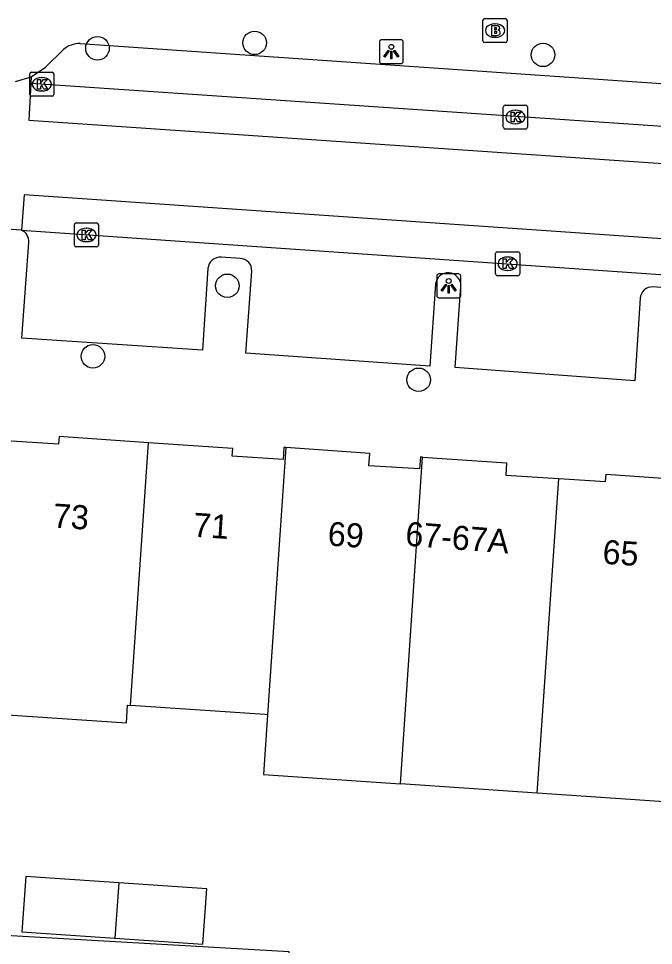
# Model space of a CAD drawing. Extents: x 159961 to 160856, y 382704 to 383353.
# Drawn here: x 160652.9 to 160679.29, y 382922.29 to 382960.84 of the extents above; entities that cross this region are included whole.
import ezdxf

# ---------------------------------------------------------------- set-up
doc = ezdxf.new("R2010")
doc.units = 0
for name, color, linetype in [('IMGEO_Boom', 7, 'Continuous'), ('IMGEO_Brandkraan', 7, 'Continuous'), ('IMGEO_Kolk', 7, 'Continuous'), ('IMGEO_Lichtpunt', 7, 'Continuous'), ('IMGEO_Pand', 7, 'Continuous'), ('IMGEO_Pand_nummerreeks', 7, 'Continuous'), ('IMGEO_Rijbaan_lokaal_gesloten', 7, 'Continuous'), ('IMGEO_Rijbaan_lokaal_open', 7, 'Continuous'), ('IMGEO_Voetpad_open', 7, 'Continuous')]:
    doc.layers.add(name, color=color, linetype=linetype)

msp = doc.modelspace()

# ---------------------------------------------------------------- linework, layer by layer
at = {"layer": 'IMGEO_Boom'}
for centre in [(160656.18, 382959.6), (160662.711, 382959.823), (160674.698, 382959.324), (160661.577, 382949.723), (160655.99, 382946.789), (160669.529, 382945.814)]:
    msp.add_circle(centre, 0.489, dxfattribs=at)
at = {"layer": 'IMGEO_Brandkraan'}
for p, q in [((160672.278, 382960.835), (160673.13, 382960.835)), ((160672.203, 382959.909), (160672.203, 382960.761)), ((160672.691, 382960.615), (160672.716, 382960.615)), ((160673.204, 382960.761), (160673.204, 382959.909)), ((160673.13, 382959.835), (160672.278, 382959.835)), ((160672.714, 382960.055), (160672.689, 382960.055))]:
    msp.add_line(p, q, dxfattribs=at)
for points in [[(160672.278, 382960.835), (160673.13, 382960.835)], [(160672.203, 382959.909), (160672.203, 382960.761)], [(160672.551, 382960.535), (160672.551, 382960.135), (160672.764, 382960.135)], [(160672.782, 382960.535), (160672.551, 382960.535)], [(160672.73, 382960.454), (160672.676, 382960.454), (160672.676, 382960.378)], [(160673.204, 382960.761), (160673.204, 382959.909)], [(160672.676, 382960.378), (160672.729, 382960.378)], [(160672.738, 382960.302), (160672.676, 382960.302), (160672.676, 382960.221)], [(160672.676, 382960.221), (160672.738, 382960.221)], [(160673.13, 382959.835), (160672.278, 382959.835)]]:
    msp.add_lwpolyline(points, dxfattribs=at)
for centre, radius, start, end in [((160672.28, 382960.759), 0.0765, 91.552, 178.448), ((160672.28, 382960.759), 0.0765, 91.552, 178.448), ((160673.128, 382960.759), 0.0765, 1.552, 88.448), ((160673.128, 382960.759), 0.0765, 1.552, 88.448), ((160672.731, 382960.416), 0.0379, 267.8285, 90.9355), ((160672.786, 382960.39), 0.145, 59.4692, 91.5367), ((160672.811, 382960.437), 0.0922, 285.5137, 58.1501), ((160672.739, 382960.261), 0.0404, 269.8759, 90.5077), ((160672.77, 382960.386), 0.251, 268.6676, 293.5347), ((160672.816, 382960.245), 0.105, 301.3115, 78.989), ((160672.28, 382959.911), 0.0765, 181.552, 268.448), ((160672.28, 382959.911), 0.0765, 181.552, 268.448), ((160673.128, 382959.911), 0.0765, 271.552, 358.448), ((160673.128, 382959.911), 0.0765, 271.552, 358.448)]:
    msp.add_arc(centre, radius, start, end, dxfattribs=at)
for centre, major_axis, ratio, start_param, end_param in [((160672.69, 382960.335), (-0.387, 0.002), 0.722429, 4.712389, 7.853982), ((160672.715, 382960.335), (-0.39, 0.002), 0.717154, 1.570796, 4.712389)]:
    msp.add_ellipse(centre, major_axis=major_axis, ratio=ratio, start_param=start_param, end_param=end_param, dxfattribs=at)
at = {"layer": 'IMGEO_Kolk'}
for p, q in [((160653.363, 382957.679), (160653.363, 382958.531)), ((160653.438, 382958.605), (160654.29, 382958.605)), ((160654.364, 382958.531), (160654.364, 382957.679)), ((160653.851, 382958.385), (160653.876, 382958.385)), ((160653.874, 382957.825), (160653.849, 382957.825)), ((160654.29, 382957.605), (160653.438, 382957.605)), ((160673.049, 382956.313), (160673.049, 382957.165)), ((160673.124, 382957.239), (160673.976, 382957.239)), ((160673.537, 382957.019), (160673.562, 382957.019)), ((160674.05, 382957.165), (160674.05, 382956.313)), ((160673.976, 382956.239), (160673.124, 382956.239)), ((160673.56, 382956.459), (160673.535, 382956.459)), ((160655.219, 382951.414), (160655.219, 382952.266)), ((160655.294, 382952.34), (160656.146, 382952.34)), ((160655.707, 382952.12), (160655.732, 382952.12)), ((160656.22, 382952.266), (160656.22, 382951.414)), ((160656.146, 382951.34), (160655.294, 382951.34)), ((160655.73, 382951.56), (160655.705, 382951.56)), ((160672.728, 382950.214), (160672.728, 382951.066)), ((160672.803, 382951.14), (160673.655, 382951.14)), ((160673.216, 382950.92), (160673.241, 382950.92)), ((160673.729, 382951.066), (160673.729, 382950.214)), ((160673.655, 382950.14), (160672.803, 382950.14)), ((160673.239, 382950.36), (160673.214, 382950.36))]:
    msp.add_line(p, q, dxfattribs=at)
for points in [[(160653.363, 382957.679), (160653.363, 382958.531)], [(160653.438, 382958.605), (160654.29, 382958.605)], [(160654.364, 382958.531), (160654.364, 382957.679)], [(160653.684, 382958.305), (160653.807, 382958.305), (160653.807, 382958.154), (160653.937, 382958.305), (160654.101, 382958.305), (160653.955, 382958.154), (160654.108, 382957.905), (160653.956, 382957.905), (160653.871, 382958.069), (160653.807, 382958.002), (160653.807, 382957.905), (160653.684, 382957.905), (160653.684, 382958.305)], [(160654.29, 382957.605), (160653.438, 382957.605)], [(160673.049, 382956.313), (160673.049, 382957.165)], [(160673.124, 382957.239), (160673.976, 382957.239)], [(160674.05, 382957.165), (160674.05, 382956.313)], [(160673.37, 382956.939), (160673.493, 382956.939), (160673.493, 382956.788), (160673.623, 382956.939), (160673.787, 382956.939), (160673.641, 382956.788), (160673.794, 382956.539), (160673.642, 382956.539), (160673.557, 382956.703), (160673.493, 382956.636), (160673.493, 382956.539), (160673.37, 382956.539), (160673.37, 382956.939)], [(160673.976, 382956.239), (160673.124, 382956.239)], [(160655.219, 382951.414), (160655.219, 382952.266)], [(160655.294, 382952.34), (160656.146, 382952.34)], [(160655.54, 382952.04), (160655.663, 382952.04), (160655.663, 382951.889), (160655.793, 382952.04), (160655.957, 382952.04), (160655.811, 382951.889), (160655.964, 382951.64), (160655.812, 382951.64), (160655.727, 382951.804), (160655.663, 382951.737), (160655.663, 382951.64), (160655.54, 382951.64), (160655.54, 382952.04)], [(160656.22, 382952.266), (160656.22, 382951.414)], [(160656.146, 382951.34), (160655.294, 382951.34)], [(160672.728, 382950.214), (160672.728, 382951.066)], [(160672.803, 382951.14), (160673.655, 382951.14)], [(160673.049, 382950.84), (160673.172, 382950.84), (160673.172, 382950.689), (160673.302, 382950.84), (160673.466, 382950.84), (160673.32, 382950.689), (160673.473, 382950.44), (160673.321, 382950.44), (160673.236, 382950.604), (160673.172, 382950.537), (160673.172, 382950.44), (160673.049, 382950.44), (160673.049, 382950.84)], [(160673.729, 382951.066), (160673.729, 382950.214)], [(160673.655, 382950.14), (160672.803, 382950.14)]]:
    msp.add_lwpolyline(points, dxfattribs=at)
for centre, start, end in [((160653.44, 382958.529), 91.552, 178.448), ((160653.44, 382958.529), 91.552, 178.448), ((160654.288, 382958.529), 1.552, 88.448), ((160654.288, 382958.529), 1.552, 88.448), ((160653.44, 382957.681), 181.552, 268.448), ((160653.44, 382957.681), 181.552, 268.448), ((160654.288, 382957.681), 271.552, 358.448), ((160654.288, 382957.681), 271.552, 358.448), ((160673.126, 382957.163), 91.552, 178.448), ((160673.126, 382957.163), 91.552, 178.448), ((160673.974, 382957.163), 1.552, 88.448), ((160673.974, 382957.163), 1.552, 88.448), ((160673.126, 382956.315), 181.552, 268.448), ((160673.126, 382956.315), 181.552, 268.448), ((160673.974, 382956.315), 271.552, 358.448), ((160673.974, 382956.315), 271.552, 358.448), ((160655.296, 382952.264), 91.552, 178.448), ((160655.296, 382952.264), 91.552, 178.448), ((160656.144, 382952.264), 1.552, 88.448), ((160656.144, 382952.264), 1.552, 88.448), ((160655.296, 382951.416), 181.552, 268.448), ((160655.296, 382951.416), 181.552, 268.448), ((160656.144, 382951.416), 271.552, 358.448), ((160656.144, 382951.416), 271.552, 358.448), ((160672.805, 382951.064), 91.552, 178.448), ((160672.805, 382951.064), 91.552, 178.448), ((160673.653, 382951.064), 1.552, 88.448), ((160673.653, 382951.064), 1.552, 88.448), ((160672.805, 382950.216), 181.552, 268.448), ((160672.805, 382950.216), 181.552, 268.448), ((160673.653, 382950.216), 271.552, 358.448), ((160673.653, 382950.216), 271.552, 358.448)]:
    msp.add_arc(centre, 0.0765, start, end, dxfattribs=at)
for centre, major_axis, ratio, start_param, end_param in [((160653.85, 382958.105), (-0.387, 0.002), 0.722429, 4.712389, 7.853982), ((160653.875, 382958.105), (-0.39, 0.002), 0.717154, 1.570796, 4.712389), ((160673.536, 382956.739), (-0.387, 0.002), 0.722429, 4.712389, 7.853982), ((160673.561, 382956.739), (-0.39, 0.002), 0.717154, 1.570796, 4.712389), ((160655.706, 382951.84), (-0.387, 0.002), 0.722429, 4.712389, 7.853982), ((160655.731, 382951.84), (-0.39, 0.002), 0.717154, 1.570796, 4.712389), ((160673.215, 382950.64), (-0.387, 0.002), 0.722429, 4.712389, 7.853982), ((160673.24, 382950.64), (-0.39, 0.002), 0.717154, 1.570796, 4.712389)]:
    msp.add_ellipse(centre, major_axis=major_axis, ratio=ratio, start_param=start_param, end_param=end_param, dxfattribs=at)
at = {"layer": 'IMGEO_Lichtpunt'}
for p, q in [((160667.896, 382959.861), (160667.896, 382959.054)), ((160667.896, 382959.861), (160667.896, 382959.054)), ((160668.798, 382959.956), (160667.99, 382959.956)), ((160668.798, 382959.956), (160667.99, 382959.956)), ((160668.892, 382959.054), (160668.892, 382959.861)), ((160668.892, 382959.054), (160668.892, 382959.861)), ((160667.99, 382958.96), (160668.798, 382958.96)), ((160667.99, 382958.96), (160668.798, 382958.96)), ((160670.28, 382950.125), (160670.28, 382949.318)), ((160670.28, 382950.125), (160670.28, 382949.318)), ((160671.182, 382950.22), (160670.374, 382950.22)), ((160671.182, 382950.22), (160670.374, 382950.22)), ((160671.276, 382949.318), (160671.276, 382950.125)), ((160671.276, 382949.318), (160671.276, 382950.125)), ((160670.374, 382949.224), (160671.182, 382949.224)), ((160670.374, 382949.224), (160671.182, 382949.224))]:
    msp.add_line(p, q, dxfattribs=at)
for points in [[(160668.27, 382959.525), (160668.309, 382959.497), (160668.121, 382959.235), (160668.083, 382959.262), (160668.27, 382959.525)], [(160668.372, 382959.477), (160668.419, 382959.477), (160668.419, 382959.155), (160668.372, 382959.155), (160668.372, 382959.477)], [(160668.482, 382959.497), (160668.52, 382959.524), (160668.707, 382959.262), (160668.668, 382959.234), (160668.482, 382959.497)], [(160670.654, 382949.789), (160670.693, 382949.761), (160670.505, 382949.499), (160670.467, 382949.526), (160670.654, 382949.789)], [(160670.756, 382949.741), (160670.803, 382949.741), (160670.803, 382949.419), (160670.756, 382949.419), (160670.756, 382949.741)], [(160670.866, 382949.761), (160670.904, 382949.788), (160671.091, 382949.526), (160671.052, 382949.498), (160670.866, 382949.761)]]:
    msp.add_lwpolyline(points, dxfattribs=at)
for centre in [(160668.395, 382959.659), (160670.779, 382949.923)]:
    msp.add_circle(centre, 0.0994, dxfattribs=at)
for centre, start, end in [((160667.99, 382959.861), 90, 180), ((160667.99, 382959.861), 90, 180), ((160668.798, 382959.861), 0, 90), ((160668.798, 382959.861), 0, 90), ((160667.99, 382959.054), 180, 270), ((160667.99, 382959.054), 180, 270), ((160668.798, 382959.054), 270, 0), ((160668.798, 382959.054), 270, 360), ((160670.374, 382950.125), 90, 180), ((160670.374, 382950.125), 90, 180), ((160671.182, 382950.125), 0, 90), ((160671.182, 382950.125), 0, 90), ((160670.374, 382949.318), 180, 270), ((160670.374, 382949.318), 180, 270), ((160671.182, 382949.318), 270, 0), ((160671.182, 382949.318), 270, 360)]:
    msp.add_arc(centre, 0.0946, start, end, dxfattribs=at)
at = {"layer": 'IMGEO_Pand'}
for points in [[(160658.306, 382943.198), (160654.582, 382943.457), (160654.56, 382943.137), (160652.593, 382943.266)], [(160657.559, 382932.276), (160658.306, 382943.198)], [(160664.01, 382942.995), (160663.932, 382943), (160663.897, 382942.501), (160661.78, 382942.645), (160661.802, 382942.954), (160658.306, 382943.198)], [(160664.01, 382942.995), (160663.25, 382931.889)], [(160669.694, 382942.598), (160669.605, 382942.604), (160669.571, 382942.105), (160667.462, 382942.242), (160667.497, 382942.751), (160664.01, 382942.995)], [(160668.778, 382929.007), (160669.694, 382942.598)], [(160669.694, 382942.598), (160673.181, 382942.36), (160673.147, 382941.851), (160675.356, 382941.707)], [(160674.461, 382928.62), (160675.356, 382941.707)], [(160675.356, 382941.707), (160677.297, 382941.58), (160677.318, 382941.889), (160681.069, 382941.631)], [(160651.869, 382932.687), (160651.817, 382931.93), (160657.384, 382931.546), (160657.434, 382932.284), (160657.559, 382932.276)], [(160663.25, 382931.889), (160663.131, 382931.897), (160657.559, 382932.276)], [(160663.25, 382931.889), (160663.08, 382929.396), (160668.778, 382929.007)], [(160674.461, 382928.62), (160668.778, 382929.007)], [(160680.151, 382928.233), (160674.461, 382928.62)], [(160657.063, 382924.895), (160653.199, 382925.161), (160653.041, 382922.866), (160656.907, 382922.6)], [(160657.063, 382924.895), (160656.907, 382922.6)], [(160656.907, 382922.6), (160660.565, 382922.348), (160660.723, 382924.644), (160657.063, 382924.895)]]:
    msp.add_lwpolyline(points, dxfattribs=at)
at = {"layer": 'IMGEO_Rijbaan_lokaal_gesloten'}
for points in [[(160722.253, 382948.731), (160653.128, 382953.506), (160653.02, 382952.036)], [(160653.02, 382952.036), (160722.113, 382947.235)]]:
    msp.add_lwpolyline(points, dxfattribs=at)
at = {"layer": 'IMGEO_Rijbaan_lokaal_open'}
for points in [[(160652.778, 382958.219), (160653.43, 382958.408)], [(160653.43, 382958.408), (160653.414, 382958.135)], [(160653.414, 382958.135), (160653.323, 382956.615), (160722.467, 382951.886)], [(160722.631, 382953.419), (160653.414, 382958.135)], [(160653.02, 382952.036), (160652.393, 382952.08)]]:
    msp.add_lwpolyline(points, dxfattribs=at)
at = {"layer": 'IMGEO_Voetpad_open'}
for points in [[(160655.46, 382959.793), (160720.655, 382955.308)], [(160653.43, 382958.408), (160654.019, 382958.813), (160654.755, 382959.537)], [(160660.771, 382950.44), (160660.549, 382947.046), (160653.038, 382947.543), (160653.326, 382951.525)], [(160662.107, 382950.862), (160661.324, 382950.908)], [(160670.23, 382949.788), (160669.989, 382946.383), (160662.346, 382946.915), (160662.589, 382950.324)], [(160678.74, 382949.204), (160678.516, 382945.772), (160671.051, 382946.327), (160671.282, 382949.714)], [(160680.094, 382949.617), (160679.267, 382949.676)], [(160664.086, 382921.294), (160664.143, 382922.031), (160649.461, 382922.877), (160645.541, 382923.103), (160645.548, 382923.229)]]:
    msp.add_lwpolyline(points, dxfattribs=at)
for centre, radius, start, end in [((160655.432, 382958.772), 1.021, 88.416, 131.498), ((160652.827, 382951.573), 0.501, 354.4805, 67.348), ((160661.28, 382950.399), 0.511, 85.0441, 175.4379), ((160662.098, 382950.369), 0.493, 354.813, 88.902), ((160670.755, 382949.732), 0.528, 358.0811, 173.8715), ((160679.237, 382949.179), 0.498, 86.5355, 177.162)]:
    msp.add_arc(centre, radius, start, end, dxfattribs=at)

# ---------------------------------------------------------------- texts
at = {"layer": 'IMGEO_Pand_nummerreeks'}
for s, rotation, p in [('73', 356.2242, (160654.304, 382939.676)), ('71', 356.2242, (160660.129, 382939.291)), ('69', 356.2242, (160665.728, 382938.922)), ('67-67A', 355.5673, (160668.952, 382938.922)), ('65', 356.2225, (160677.151, 382938.168))]:
    msp.add_text(s, height=1, rotation=rotation, dxfattribs=at).set_placement(p)

doc.saveas('drawing.dxf')
